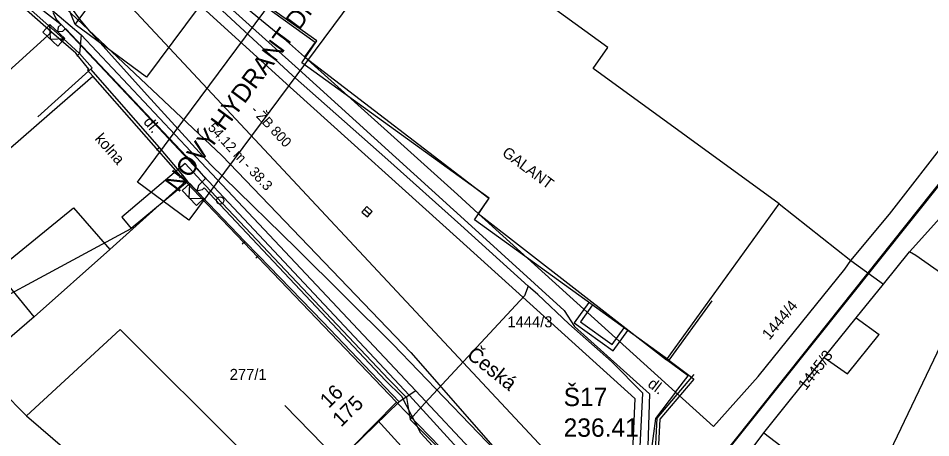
# Model space of a CAD drawing. Extents: x -601580 to 4, y -1204314 to 4.
# Drawn here: x -600436.3 to -600374.2, y -1203899.2 to -1203870.6 of the extents above; entities that cross this region are included whole.
import ezdxf

# ---------------------------------------------------------------- set-up
doc = ezdxf.new("R2010")
doc.units = 0
for name, color, linetype in [('00-EON NN', 7, 'Continuous'), ('00-EON VN', 7, 'Continuous'), ('00-INNOGY-NTL', 7, 'Continuous'), ('00-INNOGY-STL', 7, 'Continuous'), ('00-KN-HRANICE PARCEL', 7, 'Continuous'), ('00-KN-PARC. CISLA', 7, 'Continuous'), ('00-KN-VNITRNI KRESBA', 7, 'Continuous'), ('00-POLOHOPIS', 7, 'Continuous'), ('00-SITE KOM. KABEL', 7, 'Continuous'), ('00-VAK-KANAL-POPIS', 7, 'Continuous'), ('00-VAK-KANAL-POTRUBI', 7, 'Continuous'), ('00-VAK-VODA-RAD IGIS', 7, 'Continuous'), ('11-REKONSTRUKCE KANALIZACE POPIS', 7, 'Continuous'), ('11-REKONSTRUKCE VODOVOD POPIS', 7, 'Continuous'), ('Vrstva 26', 7, 'Continuous'), ('Vrstva 27', 7, 'Continuous'), ('Vrstva 28', 7, 'Continuous'), ('Vrstva 6', 7, 'Continuous'), ('Vrstva 8', 7, 'Continuous'), ('Vrstva 9', 7, 'Continuous')]:
    doc.layers.add(name, color=color, linetype=linetype)

# ---------------------------------------------------------------- blocks, each defined once
blk = doc.blocks.new('6.30_288')
at = {"layer": 'Vrstva 27'}
blk.add_line((-0.251, 0), (0.251, 0), dxfattribs=at)
blk.add_lwpolyline([(-0.25, -0.25), (0.25, -0.25), (0.25, 0.25), (-0.25, 0.25)], close=True, dxfattribs=at)
blk = doc.blocks.new('6.14A_1014')
at = {"layer": 'Vrstva 28'}
blk.add_circle((0, 0), 0.25, dxfattribs=at)
blk = doc.blocks.new('VSTUP_56')
at = {"layer": 'Vrstva 8'}
blk.add_line((0, 0.25), (0, 0), dxfattribs=at)
blk = doc.blocks.new('VCHOD_2498')
at = {"layer": 'Vrstva 6'}
blk.add_line((0, 0.25), (0, 0), dxfattribs=at)
blk = doc.blocks.new('VCHOD_2500')
at = {"layer": 'Vrstva 6'}
blk.add_line((0, 0.25), (0, 0), dxfattribs=at)
blk = doc.blocks.new('VCHOD_2502')
at = {"layer": 'Vrstva 6'}
blk.add_line((0, 0.25), (0, 0), dxfattribs=at)
blk = doc.blocks.new('VCHOD_2504')
at = {"layer": 'Vrstva 6'}
blk.add_line((0, 0.25), (0, 0), dxfattribs=at)
blk = doc.blocks.new('VCHOD_2506')
at = {"layer": 'Vrstva 6'}
blk.add_line((0, 0.25), (0, 0), dxfattribs=at)
blk = doc.blocks.new('VCHOD_2508')
at = {"layer": 'Vrstva 6'}
blk.add_line((0, 0.25), (0, 0), dxfattribs=at)
blk = doc.blocks.new('NN630')
at = {"layer": 'Vrstva 9'}
for points in [[(-3, -700), (-703, 0)], [(-703, -700), (-703, 0), (697, 0), (697, -700)], [(-3, -700), (697, 0)], [(-703, -700), (697, -700)]]:
    blk.add_lwpolyline(points, dxfattribs=at)

msp = doc.modelspace()

# ---------------------------------------------------------------- linework, layer by layer
at = {"layer": '00-EON NN'}
for points in [[(-600401.18, -1203821.86), (-600400.885, -1203822.127), (-600402.931, -1203825.356), (-600408.748, -1203834.692), (-600409.616, -1203836.226), (-600410.963, -1203837.774), (-600416.658, -1203845.568), (-600422.028, -1203853.057), (-600428.974, -1203862.664), (-600429.3, -1203863.19), (-600417.22, -1203874.08), (-600405.45, -1203884.79), (-600399.15, -1203890.52), (-600398.44, -1203891.61), (-600393.326, -1203896.191), (-600393.457, -1203899.76), (-600393.232, -1203899.82)], [(-600438.454, -1203854.81), (-600437.764, -1203855.351), (-600438.982, -1203856.822), (-600439.466, -1203857.759), (-600442.423, -1203862.5), (-600443.035, -1203863.393), (-600441.16, -1203864.7), (-600438.07, -1203867), (-600436.07, -1203868.9), (-600433.379, -1203871.043), (-600433.572, -1203871.222), (-600433.619, -1203871.529), (-600433.266, -1203871.492), (-600433.082, -1203871.316), (-600424.84, -1203880.03), (-600423.538, -1203881.525), (-600424.029, -1203882.002), (-600424.137, -1203882.385)], [(-600410.131, -1203913.539), (-600403.86, -1203908.02), (-600403.21, -1203907.06), (-600403.07, -1203905.78), (-600403.89, -1203904.33), (-600408.9, -1203898.88), (-600410.19, -1203896.39), (-600411.3, -1203895.29), (-600423.639, -1203882.179), (-600423.775, -1203882.311), (-600424.137, -1203882.385)]]:
    msp.add_lwpolyline(points, dxfattribs=at)
at = {"layer": '00-EON VN'}
msp.add_lwpolyline([(-600433.941, -1203870.22), (-600433.675, -1203870.696), (-600426.744, -1203878.086), (-600409.663, -1203896.312), (-600402.458, -1203904.238), (-600401.465, -1203905.565), (-600402.307, -1203907.459), (-600406.208, -1203910.525), (-600409.879, -1203913.709)], dxfattribs=at)
at = {"layer": '00-INNOGY-NTL'}
msp.add_lwpolyline([(-600405.77, -1203914.78), (-600400.75, -1203910.2), (-600411.82, -1203898.02)], dxfattribs=at)
at = {"layer": '00-INNOGY-STL'}
msp.add_lwpolyline([(-600403.82, -1203900.09), (-600410.79, -1203892.81), (-600417.35, -1203886.31), (-600422.32, -1203881.45), (-600423.18, -1203880.61), (-600423.976, -1203879.737), (-600427.52, -1203875.85), (-600431.32, -1203871.6), (-600432.09, -1203870.68), (-600432.66, -1203869.91)], dxfattribs=at)
at = {"layer": '00-KN-HRANICE PARCEL'}
for p, q in [((-600430.37, -1203862.02), (-600418.23, -1203871.97)), ((-600418.23, -1203871.97), (-600416.81, -1203873.25)), ((-600431.22, -1203874.56), (-600431.57, -1203874.16)), ((-600433.45, -1203876.51), (-600431.22, -1203874.56)), ((-600424.91, -1203881.74), (-600431.22, -1203874.56)), ((-600441.64, -1203883.65), (-600433.45, -1203876.51)), ((-600410.56, -1203896.77), (-600424.91, -1203881.74)), ((-600392.18, -1203893.89), (-600384.5, -1203883.25)), ((-600384.5, -1203883.25), (-600379.63, -1203887.11)), ((-600375.63, -1203886.53), (-600372.72, -1203883.27)), ((-600405, -1203883.91), (-600391.56, -1203896.08)), ((-600405, -1203883.91), (-600392.18, -1203893.89)), ((-600379.63, -1203887.11), (-600377.01, -1203883.96)), ((-600377.41, -1203888.73), (-600375.63, -1203886.53)), ((-600380.05, -1203887.72), (-600379.63, -1203887.11)), ((-600379.63, -1203887.11), (-600377.41, -1203888.73)), ((-600391.56, -1203896.08), (-600388.97, -1203898.42)), ((-600401.83, -1203905.73), (-600410.56, -1203896.77)), ((-600391.05, -1203906.29), (-600385.56, -1203898.85))]:
    msp.add_line(p, q, dxfattribs=at)
for points in [[(-600410.74, -1203837.62), (-600422.7, -1203854.28), (-600428.98, -1203862.94), (-600416.08, -1203872.24), (-600416.81, -1203873.25)], [(-600384.5, -1203883.25), (-600397.17, -1203874.04), (-600396.16, -1203872.61), (-600408.85, -1203863.39), (-600400.96, -1203852.49), (-600400.01, -1203853.19), (-600396.65, -1203848.62), (-600397.58, -1203847.9), (-600393.67, -1203842.4), (-600393.92, -1203842.22), (-600393.37, -1203841.11)], [(-600431.57, -1203874.16), (-600431.48, -1203874.08), (-600432.37, -1203872.99), (-600434.02, -1203871.56), (-600438.6, -1203867.53)], [(-600377.01, -1203883.96), (-600368.61, -1203873.16), (-600365.53, -1203869.21)], [(-600416.81, -1203873.25), (-600406.41, -1203882.63), (-600405, -1203883.91)], [(-600416.81, -1203873.25), (-600404.26, -1203882.88), (-600405, -1203883.91)], [(-600388.97, -1203898.42), (-600385.95, -1203895.01), (-600380.05, -1203887.72)], [(-600385.56, -1203898.85), (-600381.44, -1203893.73), (-600379.26, -1203891.03), (-600377.41, -1203888.73)], [(-600439.16, -1203894.25), (-600435.72, -1203897.69), (-600426.61, -1203905.56), (-600423.51, -1203908.72)], [(-600391.56, -1203896.08), (-600390.71, -1203894.97), (-600392.18, -1203893.89)], [(-600391.56, -1203896.08), (-600392.93, -1203897.88), (-600393.75, -1203904.02)], [(-600423.51, -1203908.72), (-600423.28, -1203908.93), (-600415.21, -1203901.28), (-600415.1, -1203901.39), (-600410.56, -1203896.77)]]:
    msp.add_lwpolyline(points, dxfattribs=at)
at = {"layer": '00-KN-VNITRNI KRESBA'}
for p, q in [((-600434.02, -1203871.56), (-600438.32, -1203875.46)), ((-600424.91, -1203881.74), (-600430.06, -1203886.36)), ((-600437.77, -1203887.81), (-600432.53, -1203883.52)), ((-600432.53, -1203883.52), (-600430.06, -1203886.36)), ((-600430.06, -1203886.36), (-600435.2, -1203890.96)), ((-600375.2, -1203886.78), (-600375.63, -1203886.53)), ((-600371.77, -1203889.21), (-600375.2, -1203886.78)), ((-600435.2, -1203890.96), (-600437.77, -1203887.81)), ((-600378.81, -1203903.97), (-600371.77, -1203889.21)), ((-600435.2, -1203890.96), (-600438.02, -1203893.38)), ((-600379.26, -1203891.03), (-600377.71, -1203892.16)), ((-600429.35, -1203891.83), (-600435.72, -1203897.69)), ((-600420.94, -1203900.23), (-600429.35, -1203891.83)), ((-600379.87, -1203894.85), (-600377.71, -1203892.16)), ((-600381.44, -1203893.73), (-600379.87, -1203894.85)), ((-600385.56, -1203898.85), (-600378.81, -1203903.97))]:
    msp.add_line(p, q, dxfattribs=at)
at = {"layer": '00-POLOHOPIS'}
for p, q in [((-600415.965, -1203872.166), (-600428.851, -1203862.924)), ((-600437.563, -1203867.011), (-600431.997, -1203871.745)), ((-600438.303, -1203867.491), (-600433.226, -1203871.987)), ((-600417.558, -1203875.512), (-600424.666, -1203869.03)), ((-600433.226, -1203871.987), (-600432.126, -1203873.016)), ((-600433.226, -1203871.987), (-600432.126, -1203873.016)), ((-600431.997, -1203871.745), (-600432.126, -1203873.016)), ((-600431.997, -1203871.745), (-600423.482, -1203880.839)), ((-600416.983, -1203873.654), (-600415.965, -1203872.166)), ((-600432.126, -1203873.016), (-600431.254, -1203873.983)), ((-600404.25, -1203882.879), (-600416.983, -1203873.654)), ((-600434.967, -1203877.331), (-600431.254, -1203873.983)), ((-600431.365, -1203874.083), (-600426.698, -1203879.414)), ((-600406.25, -1203885.727), (-600417.558, -1203875.512)), ((-600426.698, -1203879.414), (-600425.117, -1203881.304)), ((-600426.698, -1203879.414), (-600425.117, -1203881.304)), ((-600425.117, -1203881.304), (-600424.764, -1203881.728)), ((-600423.482, -1203880.839), (-600409.235, -1203895.995)), ((-600428.607, -1203884.927), (-600424.764, -1203881.728)), ((-600424.764, -1203881.728), (-600420.861, -1203885.819)), ((-600406.25, -1203885.727), (-600394.322, -1203896.527)), ((-600420.861, -1203885.819), (-600419.934, -1203886.788)), ((-600420.861, -1203885.819), (-600419.934, -1203886.788)), ((-600415.57, -1203891.293), (-600419.934, -1203886.788)), ((-600397.456, -1203889.972), (-600398.455, -1203891.354)), ((-600397.213, -1203890.148), (-600398.036, -1203891.287)), ((-600398.036, -1203891.287), (-600395.881, -1203892.848)), ((-600398.455, -1203891.354), (-600395.815, -1203893.267)), ((-600395.881, -1203892.848), (-600395.054, -1203891.709)), ((-600395.815, -1203893.267), (-600394.811, -1203891.885)), ((-600392.011, -1203893.909), (-600390.478, -1203895.073)), ((-600390.478, -1203895.073), (-600390.325, -1203895.202)), ((-600409.235, -1203895.995), (-600410.375, -1203896.735)), ((-600409.235, -1203895.995), (-600401.465, -1203904.293)), ((-600394.322, -1203896.527), (-600394.65, -1203903.978))]:
    msp.add_line(p, q, dxfattribs=at)
for points in [[(-600389.081, -1203889.857), (-600392.011, -1203893.909), (-600405.245, -1203884.34), (-600404.25, -1203882.879)], [(-600415.57, -1203891.293), (-600410.375, -1203896.735), (-600414.488, -1203900.759), (-600414.662, -1203900.58), (-600418.152, -1203896.999)], [(-600390.478, -1203895.073), (-600392.831, -1203897.859), (-600393.163, -1203904.037), (-600390.851, -1203906.15)], [(-600390.325, -1203895.202), (-600392.635, -1203897.937), (-600392.958, -1203903.953), (-600390.726, -1203905.993)], [(-600418.152, -1203896.999), (-600414.662, -1203900.58), (-600416.378, -1203902.962), (-600423.022, -1203909.074), (-600426.407, -1203905.394)]]:
    msp.add_lwpolyline(points, dxfattribs=at)
at = {"layer": '00-SITE KOM. KABEL'}
for points in [[(-600401.59, -1203888.87), (-600406.17, -1203884.71), (-600411.15, -1203880.27), (-600417.62, -1203874.52), (-600427.47, -1203865.39)], [(-600401.59, -1203888.87), (-600406.17, -1203884.71), (-600411.15, -1203880.27), (-600417.62, -1203874.52), (-600427.47, -1203865.39)], [(-600423.56, -1203881.98), (-600424.938, -1203880.518), (-600429.249, -1203884.161), (-600428.802, -1203884.699)], [(-600423.56, -1203881.98), (-600411.07, -1203895.23), (-600409.88, -1203896.46), (-600409.62, -1203897.95)], [(-600443.565, -1203893.013), (-600428.61, -1203884.93)], [(-600428.802, -1203884.699), (-600428.61, -1203884.93)], [(-600401.59, -1203888.87), (-600401.83, -1203889.52), (-600408.64, -1203896.86), (-600409.62, -1203897.95)], [(-600384.28, -1203912.62), (-600390.75, -1203907.15), (-600393.05, -1203905.23), (-600394.14, -1203903.46), (-600393.78, -1203896.15), (-600395.91, -1203894), (-600398.83, -1203891.43), (-600400.93, -1203889.43), (-600401.59, -1203888.87)], [(-600384.28, -1203912.62), (-600390.75, -1203907.15), (-600393.05, -1203905.23), (-600394.14, -1203903.46), (-600393.78, -1203896.15), (-600395.91, -1203894), (-600398.83, -1203891.43), (-600400.93, -1203889.43), (-600401.59, -1203888.87)], [(-600408.64, -1203896.86), (-600401.83, -1203889.52)], [(-600423.36, -1203924.95), (-600421.15, -1203922.98), (-600416.99, -1203919.71), (-600404.12, -1203908.38), (-600403.09, -1203907.1), (-600402.93, -1203905.84), (-600404.04, -1203903.93), (-600407.45, -1203900.12), (-600409.62, -1203897.95)]]:
    msp.add_lwpolyline(points, dxfattribs=at)
at = {"layer": '00-VAK-KANAL-POTRUBI'}
msp.add_line((-600436.153, -1203861.776), (-600399.213, -1203901.336), dxfattribs=at)
for points in [[(-600326.016, -1203831.688), (-600331.317, -1203836.686), (-600343.362, -1203848.044), (-600352.098, -1203856.282), (-600362.567, -1203868.11), (-600368.81, -1203875.94), (-600393.327, -1203906.691), (-600394.486, -1203908.145)], [(-600333.782, -1203838.946), (-600352.131, -1203856.227), (-600362.652, -1203868.025), (-600394.483, -1203908.108), (-600394.486, -1203908.145)]]:
    msp.add_lwpolyline(points, dxfattribs=at)
at = {"layer": '00-VAK-VODA-RAD IGIS'}
msp.add_lwpolyline([(-600435.585, -1203867.866), (-600433.489, -1203869.554), (-600422.424, -1203879.956), (-600409.57, -1203893.38), (-600398.755, -1203905.752)], dxfattribs=at)
at = {"layer": '11-REKONSTRUKCE KANALIZACE POPIS'}
msp.add_line((-600432.411, -1203871.034), (-600436.153, -1203861.776), dxfattribs=at)
msp.add_lwpolyline([(-600432.411, -1203871.034), (-600423.591, -1203859.151), (-600418.747, -1203862.746), (-600427.567, -1203874.629)], close=True, dxfattribs=at)
msp.add_lwpolyline([(-600432.411, -1203871.034), (-600423.591, -1203859.151), (-600418.747, -1203862.746), (-600427.567, -1203874.629)], close=True, dxfattribs=at)
at = {"layer": '11-REKONSTRUKCE VODOVOD POPIS'}
msp.add_lwpolyline([(-600428.168, -1203881.777), (-600414.056, -1203862.765), (-600410.575, -1203865.349), (-600424.687, -1203884.36)], close=True, dxfattribs=at)

# ---------------------------------------------------------------- block references
at = {"layer": '00-POLOHOPIS'}
for name, p, xscale, yscale, rotation in [('VCHOD_2498', (-600433.226, -1203871.987), 1.00000073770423, 1.0000007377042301, 136.9101517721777), ('VCHOD_2500', (-600432.126, -1203873.016), 1.00000073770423, 1.0000007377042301, 136.9101517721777), ('VCHOD_2502', (-600426.698, -1203879.414), 1.00000264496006, 1.00000264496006, 129.912733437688), ('VCHOD_2504', (-600425.117, -1203881.304), 1.00000264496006, 1.00000264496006, 129.912733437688), ('6.14A_1014', (-600422.55, -1203883.034), 1.0000010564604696, 1.0000010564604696, -42.092834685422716), ('6.30_288', (-600412.552, -1203883.802), 1.0000010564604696, 1.0000010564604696, -42.092834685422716), ('VCHOD_2506', (-600420.861, -1203885.819), 0.99999977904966, 0.99999977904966, 133.7311613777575), ('VCHOD_2508', (-600419.934, -1203886.788), 0.99999977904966, 0.99999977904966, 133.7311613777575), ('VSTUP_56', (-600390.478, -1203895.073), 0.99999891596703, 0.9999989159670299, -37.209275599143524)]:
    msp.add_blockref(name, p, dxfattribs=dict(at, xscale=xscale, yscale=yscale, rotation=rotation))
at = {"layer": 'Vrstva 26', "xscale": 0.001}
for p, yscale, rotation in [((-600433.619, -1203871.529), 0.0010000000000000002, -43.03645276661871), ((-600424.137, -1203882.385), 0.001, -46.71762491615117)]:
    msp.add_blockref('NN630', p, dxfattribs=dict(at, yscale=yscale, rotation=rotation))

# ---------------------------------------------------------------- texts
at = {"layer": '00-KN-PARC. CISLA'}
for s, rotation, p in [('1444/4', 50, (-600385.174, -1203892.579)), ('1445/3', 52, (-600382.699, -1203896.011))]:
    msp.add_text(s, height=0.75, rotation=rotation, dxfattribs=at).set_placement(p)
for s, p in [('1444/3', (-600403.003, -1203891.67)), ('277/1', (-600421.899, -1203895.25))]:
    msp.add_text(s, height=0.75, dxfattribs=at).set_placement(p)
at = {"layer": '00-POLOHOPIS'}
for s, height, rotation, p in [('dl.', 0.75, 309.91275, (-600427.815, -1203877.698)), (' kolna', 0.75, 311.20038, (-600431.302, -1203878.64)), ('GALANT', 0.75, 323.33671, (-600403.423, -1203879.913)), ('Česká', 1, 321.4313, (-600405.837, -1203893.684)), ('16', 1, 44.25413, (-600415.168, -1203897.234)), ('dl.', 0.75, 322.79076, (-600393.515, -1203895.652)), ('175', 1, 44.25413, (-600414.323, -1203898.504))]:
    msp.add_text(s, height=height, rotation=rotation, dxfattribs=at).set_placement(p)
at = {"layer": '00-VAK-KANAL-POPIS'}
for s, height, p in [('- ŽB 800', 0.6824, (-600420.516, -1203876.91)), ('54.12 m - 38.3', 0.68241, (-600423.432, -1203878.118))]:
    msp.add_text(s, height=height, rotation=313.03921, dxfattribs=at).set_placement(p)
for s, p in [('Š17', (-600399.177, -1203897.037)), ('236.41', (-600399.177, -1203899.125))]:
    msp.add_text(s, height=1.25, dxfattribs=at).set_placement(p)
at = {"layer": '11-REKONSTRUKCE VODOVOD POPIS'}
msp.add_text('NOVÝ HYDRANT DN80', height=1.25, rotation=53.41468, dxfattribs=at).set_placement((-600425.385, -1203882.543))

doc.saveas('drawing.dxf')
